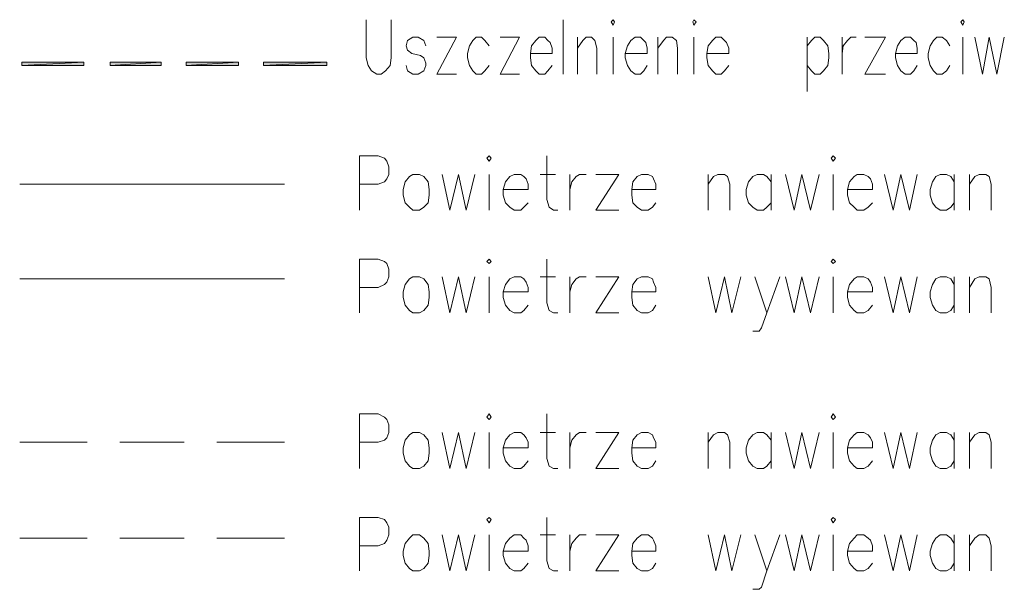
# Model space of a CAD drawing. Header units: inches. Extents: x 1504 to 12593, y -807 to 3183.
# Tile 257 of 271: x 8098 to 8480, y 1696 to 1917. Entities that reach past the tile are written whole.
import ezdxf

# ---------------------------------------------------------------- set-up
doc = ezdxf.new("R2010")
doc.units = ezdxf.units.IN
doc.header["$MEASUREMENT"] = 0
doc.layers.add('at_Entity', color=7, linetype='Continuous')
doc.layers.add('at_Solid', color=7, linetype='Continuous')

msp = doc.modelspace()

# ---------------------------------------------------------------- hatches: boundary and pattern name
at = {"layer": 'at_Solid', "lineweight": 15}
for points in [[(8122.88, 1899.28), (8122.88, 1900.55), (8098.81, 1899.28)], [(8122.88, 1900.55), (8098.81, 1899.28), (8098.81, 1900.55)], [(8152.88, 1899.28), (8152.88, 1900.55), (8133.02, 1899.28)], [(8152.88, 1900.55), (8133.02, 1899.28), (8133.02, 1900.55)], [(8182.87, 1899.28), (8182.87, 1900.55), (8162.59, 1899.28)], [(8182.87, 1900.55), (8162.59, 1899.28), (8162.59, 1900.55)], [(8217.08, 1899.28), (8217.08, 1900.55), (8192.58, 1899.28)], [(8217.08, 1900.55), (8192.58, 1899.28), (8192.58, 1900.55)]]:
    msp.add_hatch(color=7, dxfattribs=at).paths.add_polyline_path(points)

# ---------------------------------------------------------------- linework, layer by layer
at = {"layer": 'at_Entity', "color": 7, "lineweight": 15}
for p, q in [((8232.29, 1917.02), (8232.29, 1902.24)), ((8242, 1902.24), (8242, 1917.02)), ((8308.74, 1895.9), (8308.74, 1917.02)), ((8328.17, 1917.02), (8327.33, 1916.18)), ((8328.59, 1916.18), (8328.17, 1917.02)), ((8359.43, 1917.02), (8359, 1916.18)), ((8360.28, 1916.18), (8359.43, 1917.02)), ((8463.76, 1917.02), (8462.92, 1916.18)), ((8464.19, 1916.18), (8463.76, 1917.02)), ((8327.33, 1916.18), (8328.17, 1914.91)), ((8328.17, 1914.91), (8328.59, 1916.18)), ((8359, 1916.18), (8359.43, 1914.91)), ((8359.43, 1914.91), (8360.28, 1916.18)), ((8462.92, 1916.18), (8463.76, 1914.91)), ((8463.76, 1914.91), (8464.19, 1916.18)), ((8250.45, 1910.26), (8248.34, 1908.99)), ((8252.56, 1910.26), (8250.45, 1910.26)), ((8254.68, 1908.99), (8252.56, 1910.26)), ((8259.74, 1910.26), (8267.35, 1910.26)), ((8267.35, 1910.26), (8259.74, 1895.9)), ((8274.95, 1910.26), (8273.68, 1908.99)), ((8277.06, 1910.26), (8274.95, 1910.26)), ((8278.33, 1908.99), (8277.06, 1910.26)), ((8284.24, 1910.26), (8291.85, 1910.26)), ((8291.85, 1910.26), (8284.24, 1895.9)), ((8299.45, 1910.26), (8298.18, 1908.99)), ((8301.56, 1910.26), (8299.45, 1910.26)), ((8302.83, 1908.99), (8301.56, 1910.26)), ((8314.23, 1895.9), (8314.23, 1910.26)), ((8316.34, 1908.99), (8317.62, 1910.26)), ((8317.62, 1910.26), (8319.72, 1910.26)), ((8319.72, 1910.26), (8320.99, 1908.99)), ((8328.17, 1910.26), (8328.17, 1895.9)), ((8336.62, 1910.26), (8334.93, 1908.99)), ((8338.73, 1910.26), (8336.62, 1910.26)), ((8340, 1908.99), (8338.73, 1910.26)), ((8345.49, 1895.9), (8345.49, 1910.26)), ((8347.6, 1908.99), (8348.87, 1910.26)), ((8348.87, 1910.26), (8350.98, 1910.26)), ((8350.98, 1910.26), (8352.67, 1908.99)), ((8359.43, 1910.26), (8359.43, 1895.9)), ((8367.88, 1910.26), (8366.61, 1908.99)), ((8369.99, 1910.26), (8367.88, 1910.26)), ((8371.26, 1908.99), (8369.99, 1910.26)), ((8403.36, 1910.26), (8403.36, 1889.14)), ((8405.05, 1908.99), (8406.32, 1910.26)), ((8406.32, 1910.26), (8408.43, 1910.26)), ((8408.43, 1910.26), (8409.69, 1908.99)), ((8416.88, 1895.9), (8416.88, 1910.26)), ((8418.99, 1908.99), (8420.25, 1910.26)), ((8420.25, 1910.26), (8422.37, 1910.26)), ((8425.75, 1910.26), (8433.77, 1910.26)), ((8433.77, 1910.26), (8425.75, 1895.9)), ((8441.37, 1910.26), (8439.68, 1908.99)), ((8443.49, 1910.26), (8441.37, 1910.26)), ((8444.76, 1908.99), (8443.49, 1910.26)), ((8453.63, 1910.26), (8452.36, 1908.99)), ((8455.74, 1910.26), (8453.63, 1910.26)), ((8457.42, 1908.99), (8455.74, 1910.26)), ((8463.76, 1910.26), (8463.76, 1895.9)), ((8468.41, 1910.26), (8471.37, 1895.9)), ((8471.37, 1895.9), (8473.9, 1910.26)), ((8473.9, 1910.26), (8476.86, 1895.9)), ((8476.86, 1895.9), (8479.82, 1910.26)), ((8248.34, 1908.99), (8247.91, 1906.88)), ((8247.91, 1906.88), (8248.34, 1905.19)), ((8255.52, 1906.88), (8254.68, 1908.99)), ((8272.42, 1906.88), (8271.57, 1903.92)), ((8273.68, 1908.99), (8272.42, 1906.88)), ((8280.02, 1906.88), (8278.33, 1908.99)), ((8296.49, 1906.88), (8296.07, 1903.92)), ((8298.18, 1908.99), (8296.49, 1906.88)), ((8303.67, 1908.15), (8302.83, 1908.99)), ((8304.52, 1906.04), (8303.67, 1908.15)), ((8304.52, 1903.92), (8304.52, 1906.04)), ((8314.23, 1906.04), (8316.34, 1908.99)), ((8320.99, 1908.99), (8321.84, 1906.04)), ((8321.84, 1906.04), (8321.84, 1895.9)), ((8333.67, 1906.88), (8332.82, 1903.92)), ((8334.93, 1908.99), (8333.67, 1906.88)), ((8340.85, 1908.15), (8340, 1908.99)), ((8341.26, 1906.04), (8340.85, 1908.15)), ((8341.26, 1903.92), (8341.26, 1906.04)), ((8345.49, 1906.04), (8347.6, 1908.99)), ((8352.67, 1908.99), (8353.1, 1906.04)), ((8353.1, 1906.04), (8353.1, 1895.9)), ((8364.92, 1906.88), (8364.5, 1903.92)), ((8366.61, 1908.99), (8364.92, 1906.88)), ((8372.1, 1908.15), (8371.26, 1908.99)), ((8372.95, 1906.04), (8372.1, 1908.15)), ((8372.95, 1903.92), (8372.95, 1906.04)), ((8403.36, 1906.88), (8405.05, 1908.99)), ((8409.69, 1908.99), (8411.39, 1906.88)), ((8411.39, 1906.88), (8411.81, 1903.92)), ((8416.88, 1903.92), (8417.3, 1906.88)), ((8417.3, 1906.88), (8418.99, 1908.99)), ((8438.42, 1906.88), (8437.58, 1903.92)), ((8439.68, 1908.99), (8438.42, 1906.88)), ((8445.6, 1908.15), (8444.76, 1908.99)), ((8446.02, 1906.04), (8445.6, 1908.15)), ((8446.02, 1903.92), (8446.02, 1906.04)), ((8451.09, 1906.88), (8450.24, 1903.92)), ((8452.36, 1908.99), (8451.09, 1906.88)), ((8458.7, 1906.88), (8457.42, 1908.99)), ((8232.29, 1902.24), (8233.13, 1899.28)), ((8241.58, 1899.28), (8242, 1902.24)), ((8248.34, 1905.19), (8250.03, 1903.92)), ((8250.03, 1903.92), (8253.41, 1903.08)), ((8253.41, 1903.08), (8254.68, 1902.24)), ((8254.68, 1902.24), (8255.52, 1900.12)), ((8271.57, 1903.92), (8271.57, 1902.24)), ((8271.57, 1902.24), (8272.42, 1899.28)), ((8296.07, 1903.92), (8304.52, 1903.92)), ((8296.07, 1903.92), (8296.07, 1902.24)), ((8296.07, 1902.24), (8296.49, 1899.28)), ((8332.82, 1903.92), (8341.26, 1903.92)), ((8332.82, 1903.92), (8332.82, 1902.24)), ((8332.82, 1902.24), (8333.67, 1899.28)), ((8364.5, 1903.92), (8372.95, 1903.92)), ((8364.5, 1903.92), (8364.5, 1902.24)), ((8364.5, 1902.24), (8364.92, 1899.28)), ((8411.81, 1902.24), (8411.39, 1899.28)), ((8411.81, 1903.92), (8411.81, 1902.24)), ((8437.58, 1903.92), (8446.02, 1903.92)), ((8437.58, 1903.92), (8437.58, 1902.24)), ((8437.58, 1902.24), (8438.42, 1899.28)), ((8450.24, 1903.92), (8450.24, 1902.24)), ((8450.24, 1902.24), (8451.09, 1899.28)), ((8122.88, 1900.55), (8098.81, 1899.28)), ((8122.88, 1900.55), (8098.81, 1899.28)), ((8098.81, 1899.28), (8098.81, 1900.55)), ((8098.81, 1900.55), (8122.88, 1900.55)), ((8098.81, 1899.28), (8098.81, 1900.55)), ((8098.81, 1899.28), (8122.88, 1899.28)), ((8122.88, 1899.28), (8122.88, 1900.55)), ((8152.88, 1900.55), (8133.02, 1899.28)), ((8152.88, 1900.55), (8133.02, 1899.28)), ((8133.02, 1899.28), (8133.02, 1900.55)), ((8133.02, 1900.55), (8152.88, 1900.55)), ((8133.02, 1899.28), (8152.88, 1899.28)), ((8152.88, 1899.28), (8152.88, 1900.55)), ((8182.87, 1900.55), (8162.59, 1899.28)), ((8182.87, 1900.55), (8162.59, 1899.28)), ((8162.59, 1899.28), (8162.59, 1900.55)), ((8162.59, 1900.55), (8182.87, 1900.55)), ((8162.59, 1899.28), (8182.87, 1899.28)), ((8182.87, 1899.28), (8182.87, 1900.55)), ((8217.08, 1900.55), (8192.58, 1899.28)), ((8217.08, 1900.55), (8192.58, 1899.28)), ((8192.58, 1899.28), (8192.58, 1900.55)), ((8192.58, 1900.55), (8217.08, 1900.55)), ((8192.58, 1899.28), (8217.08, 1899.28)), ((8217.08, 1899.28), (8217.08, 1900.55)), ((8233.13, 1899.28), (8234.4, 1897.17)), ((8239.89, 1897.17), (8241.58, 1899.28)), ((8248.34, 1897.17), (8247.91, 1899.28)), ((8255.52, 1899.28), (8254.68, 1897.17)), ((8255.52, 1900.12), (8255.52, 1899.28)), ((8272.42, 1899.28), (8273.68, 1897.17)), ((8278.33, 1897.17), (8280.02, 1899.28)), ((8296.49, 1899.28), (8298.18, 1897.17)), ((8302.83, 1897.17), (8304.52, 1899.28)), ((8333.67, 1899.28), (8334.93, 1897.17)), ((8340, 1897.17), (8341.26, 1899.28)), ((8364.92, 1899.28), (8366.61, 1897.17)), ((8371.26, 1897.17), (8372.95, 1899.28)), ((8405.05, 1897.17), (8403.36, 1899.28)), ((8411.39, 1899.28), (8409.69, 1897.17)), ((8438.42, 1899.28), (8439.68, 1897.17)), ((8444.76, 1897.17), (8446.02, 1899.28)), ((8451.09, 1899.28), (8452.36, 1897.17)), ((8457.42, 1897.17), (8458.7, 1899.28)), ((8234.4, 1897.17), (8236.51, 1895.9)), ((8236.51, 1895.9), (8238.2, 1895.9)), ((8238.2, 1895.9), (8239.89, 1897.17)), ((8250.45, 1895.9), (8248.34, 1897.17)), ((8252.56, 1895.9), (8250.45, 1895.9)), ((8254.68, 1897.17), (8252.56, 1895.9)), ((8259.74, 1895.9), (8267.35, 1895.9)), ((8273.68, 1897.17), (8274.95, 1895.9)), ((8274.95, 1895.9), (8277.06, 1895.9)), ((8277.06, 1895.9), (8278.33, 1897.17)), ((8284.24, 1895.9), (8291.85, 1895.9)), ((8298.18, 1897.17), (8299.45, 1895.9)), ((8299.45, 1895.9), (8301.56, 1895.9)), ((8301.56, 1895.9), (8302.83, 1897.17)), ((8334.93, 1897.17), (8336.62, 1895.9)), ((8336.62, 1895.9), (8338.73, 1895.9)), ((8338.73, 1895.9), (8340, 1897.17)), ((8366.61, 1897.17), (8367.88, 1895.9)), ((8367.88, 1895.9), (8369.99, 1895.9)), ((8369.99, 1895.9), (8371.26, 1897.17)), ((8406.32, 1895.9), (8405.05, 1897.17)), ((8408.43, 1895.9), (8406.32, 1895.9)), ((8409.69, 1897.17), (8408.43, 1895.9)), ((8425.75, 1895.9), (8433.77, 1895.9)), ((8439.68, 1897.17), (8441.37, 1895.9)), ((8441.37, 1895.9), (8443.49, 1895.9)), ((8443.49, 1895.9), (8444.76, 1897.17)), ((8452.36, 1897.17), (8453.63, 1895.9)), ((8453.63, 1895.9), (8455.74, 1895.9)), ((8455.74, 1895.9), (8457.42, 1897.17)), ((8229.75, 1843.1), (8229.75, 1864.22)), ((8229.75, 1864.22), (8236.93, 1864.22)), ((8236.93, 1864.22), (8239.47, 1863.37)), ((8280.02, 1864.22), (8279.17, 1863.37)), ((8280.86, 1863.37), (8280.02, 1864.22)), ((8302.41, 1864.22), (8302.41, 1847.32)), ((8413.5, 1864.22), (8412.66, 1863.37)), ((8414.34, 1863.37), (8413.5, 1864.22)), ((8239.47, 1863.37), (8240.31, 1862.11)), ((8240.31, 1862.11), (8241.16, 1859.99)), ((8241.16, 1859.99), (8241.16, 1857.04)), ((8279.17, 1863.37), (8280.02, 1862.11)), ((8280.02, 1862.11), (8280.86, 1863.37)), ((8412.66, 1863.37), (8413.5, 1862.11)), ((8413.5, 1862.11), (8414.34, 1863.37)), ((8241.16, 1857.04), (8240.31, 1855.35)), ((8249.19, 1856.19), (8247.49, 1854.08)), ((8250.45, 1857.04), (8249.19, 1856.19)), ((8252.99, 1857.04), (8250.45, 1857.04)), ((8254.68, 1856.19), (8252.99, 1857.04)), ((8256.37, 1854.08), (8254.68, 1856.19)), ((8261.86, 1857.04), (8264.81, 1843.1)), ((8264.81, 1843.1), (8268.19, 1857.04)), ((8268.19, 1857.04), (8271.15, 1843.1)), ((8271.15, 1843.1), (8274.53, 1857.04)), ((8280.02, 1857.04), (8280.02, 1843.1)), ((8288.04, 1856.19), (8286.35, 1854.08)), ((8289.73, 1857.04), (8288.04, 1856.19)), ((8292.27, 1857.04), (8289.73, 1857.04)), ((8293.54, 1856.19), (8292.27, 1857.04)), ((8294.38, 1855.35), (8293.54, 1856.19)), ((8299.87, 1857.04), (8305.78, 1857.04)), ((8311.28, 1843.1), (8311.28, 1857.04)), ((8312.12, 1854.08), (8313.81, 1856.19)), ((8313.81, 1856.19), (8315.08, 1857.04)), ((8315.08, 1857.04), (8317.62, 1857.04)), ((8321.41, 1857.04), (8330.28, 1857.04)), ((8330.28, 1857.04), (8321.41, 1843.1)), ((8337.46, 1856.19), (8335.77, 1854.08)), ((8339.16, 1857.04), (8337.46, 1856.19)), ((8341.69, 1857.04), (8339.16, 1857.04)), ((8343.38, 1856.19), (8341.69, 1857.04)), ((8343.8, 1855.35), (8343.38, 1856.19)), ((8364.92, 1843.1), (8364.92, 1857.04)), ((8364.92, 1853.24), (8367.03, 1856.19)), ((8367.03, 1856.19), (8368.72, 1857.04)), ((8368.72, 1857.04), (8371.26, 1857.04)), ((8371.26, 1857.04), (8372.53, 1856.19)), ((8372.53, 1856.19), (8373.37, 1853.24)), ((8382.24, 1856.19), (8380.55, 1854.08)), ((8383.93, 1857.04), (8382.24, 1856.19)), ((8386.46, 1857.04), (8383.93, 1857.04)), ((8387.73, 1856.19), (8386.46, 1857.04)), ((8389.42, 1854.08), (8387.73, 1856.19)), ((8389.42, 1857.04), (8389.42, 1843.1)), ((8394.91, 1857.04), (8398.29, 1843.1)), ((8398.29, 1843.1), (8401.25, 1857.04)), ((8401.25, 1857.04), (8404.63, 1843.1)), ((8404.63, 1843.1), (8408.01, 1857.04)), ((8413.5, 1857.04), (8413.5, 1843.1)), ((8421.53, 1856.19), (8419.83, 1854.08)), ((8422.79, 1857.04), (8421.53, 1856.19)), ((8425.32, 1857.04), (8422.79, 1857.04)), ((8427.01, 1856.19), (8425.32, 1857.04)), ((8427.86, 1855.35), (8427.01, 1856.19)), ((8433.35, 1857.04), (8436.73, 1843.1)), ((8436.73, 1843.1), (8439.68, 1857.04)), ((8439.68, 1857.04), (8443.06, 1843.1)), ((8443.06, 1843.1), (8446.02, 1857.04)), ((8453.2, 1856.19), (8451.94, 1854.08)), ((8454.89, 1857.04), (8453.2, 1856.19)), ((8457.42, 1857.04), (8454.89, 1857.04)), ((8459.11, 1856.19), (8457.42, 1857.04)), ((8460.38, 1854.08), (8459.11, 1856.19)), ((8460.38, 1857.04), (8460.38, 1843.1)), ((8466.3, 1843.1), (8466.3, 1857.04)), ((8466.3, 1853.24), (8468.41, 1856.19)), ((8468.41, 1856.19), (8470.1, 1857.04)), ((8470.1, 1857.04), (8472.63, 1857.04)), ((8472.63, 1857.04), (8473.9, 1856.19)), ((8473.9, 1856.19), (8474.75, 1853.24)), ((8236.93, 1853.24), (8229.75, 1853.24)), ((8239.47, 1854.08), (8236.93, 1853.24)), ((8240.31, 1855.35), (8239.47, 1854.08)), ((8247.49, 1854.08), (8246.65, 1851.12)), ((8256.79, 1851.12), (8256.37, 1854.08)), ((8286.35, 1854.08), (8285.51, 1851.12)), ((8295.22, 1853.24), (8294.38, 1855.35)), ((8295.22, 1851.12), (8295.22, 1853.24)), ((8311.28, 1851.12), (8312.12, 1854.08)), ((8335.77, 1854.08), (8335.36, 1851.12)), ((8344.64, 1853.24), (8343.8, 1855.35)), ((8344.64, 1851.12), (8344.64, 1853.24)), ((8373.37, 1853.24), (8373.37, 1843.1)), ((8380.55, 1854.08), (8379.71, 1851.12)), ((8419.83, 1854.08), (8418.99, 1851.12)), ((8428.71, 1853.24), (8427.86, 1855.35)), ((8428.71, 1851.12), (8428.71, 1853.24)), ((8451.94, 1854.08), (8451.09, 1851.12)), ((8474.75, 1853.24), (8474.75, 1843.1)), ((8246.65, 1851.12), (8246.65, 1849.01)), ((8246.65, 1849.01), (8247.49, 1846.05)), ((8256.37, 1846.05), (8256.79, 1849.01)), ((8256.79, 1849.01), (8256.79, 1851.12)), ((8285.51, 1851.12), (8295.22, 1851.12)), ((8285.51, 1851.12), (8285.51, 1849.01)), ((8285.51, 1849.01), (8286.35, 1846.05)), ((8335.36, 1851.12), (8344.64, 1851.12)), ((8335.36, 1851.12), (8335.36, 1849.01)), ((8335.36, 1849.01), (8335.77, 1846.05)), ((8379.71, 1851.12), (8379.71, 1849.01)), ((8379.71, 1849.01), (8380.55, 1846.05)), ((8418.99, 1851.12), (8428.71, 1851.12)), ((8418.99, 1851.12), (8418.99, 1849.01)), ((8418.99, 1849.01), (8419.83, 1846.05)), ((8451.09, 1851.12), (8451.09, 1849.01)), ((8451.09, 1849.01), (8451.94, 1846.05)), ((8247.49, 1846.05), (8249.19, 1844.37)), ((8249.19, 1844.37), (8250.45, 1843.1)), ((8252.99, 1843.1), (8254.68, 1844.37)), ((8254.68, 1844.37), (8256.37, 1846.05)), ((8286.35, 1846.05), (8288.04, 1844.37)), ((8288.04, 1844.37), (8289.73, 1843.1)), ((8292.27, 1843.1), (8293.54, 1844.37)), ((8293.54, 1844.37), (8295.22, 1846.05)), ((8302.41, 1847.32), (8303.25, 1844.37)), ((8303.25, 1844.37), (8304.94, 1843.1)), ((8335.77, 1846.05), (8337.46, 1844.37)), ((8337.46, 1844.37), (8339.16, 1843.1)), ((8341.69, 1843.1), (8343.38, 1844.37)), ((8343.38, 1844.37), (8344.64, 1846.05)), ((8380.55, 1846.05), (8382.24, 1844.37)), ((8382.24, 1844.37), (8383.93, 1843.1)), ((8386.46, 1843.1), (8387.73, 1844.37)), ((8387.73, 1844.37), (8389.42, 1846.05)), ((8419.83, 1846.05), (8421.53, 1844.37)), ((8421.53, 1844.37), (8422.79, 1843.1)), ((8425.32, 1843.1), (8427.01, 1844.37)), ((8427.01, 1844.37), (8428.71, 1846.05)), ((8451.94, 1846.05), (8453.2, 1844.37)), ((8453.2, 1844.37), (8454.89, 1843.1)), ((8457.42, 1843.1), (8459.11, 1844.37)), ((8459.11, 1844.37), (8460.38, 1846.05)), ((8250.45, 1843.1), (8252.99, 1843.1)), ((8289.73, 1843.1), (8292.27, 1843.1)), ((8304.94, 1843.1), (8306.63, 1843.1)), ((8321.41, 1843.1), (8330.28, 1843.1)), ((8339.16, 1843.1), (8341.69, 1843.1)), ((8383.93, 1843.1), (8386.46, 1843.1)), ((8422.79, 1843.1), (8425.32, 1843.1)), ((8454.89, 1843.1), (8457.42, 1843.1)), ((8229.75, 1803.39), (8229.75, 1824.09)), ((8229.75, 1824.09), (8236.93, 1824.09)), ((8236.93, 1824.09), (8239.47, 1823.25)), ((8239.47, 1823.25), (8240.31, 1822.4)), ((8240.31, 1822.4), (8241.16, 1820.29)), ((8280.02, 1824.09), (8279.17, 1823.25)), ((8279.17, 1823.25), (8280.02, 1822.4)), ((8280.86, 1823.25), (8280.02, 1824.09)), ((8280.02, 1822.4), (8280.86, 1823.25)), ((8302.41, 1824.09), (8302.41, 1807.2)), ((8413.5, 1824.09), (8412.66, 1823.25)), ((8412.66, 1823.25), (8413.5, 1822.4)), ((8414.34, 1823.25), (8413.5, 1824.09)), ((8413.5, 1822.4), (8414.34, 1823.25)), ((8241.16, 1820.29), (8241.16, 1817.33)), ((8239.47, 1814.38), (8236.93, 1813.11)), ((8240.31, 1815.22), (8239.47, 1814.38)), ((8241.16, 1817.33), (8240.31, 1815.22)), ((8247.49, 1814.38), (8246.65, 1811.42)), ((8249.19, 1816.49), (8247.49, 1814.38)), ((8250.45, 1817.33), (8249.19, 1816.49)), ((8252.99, 1817.33), (8250.45, 1817.33)), ((8254.68, 1816.49), (8252.99, 1817.33)), ((8256.37, 1814.38), (8254.68, 1816.49)), ((8256.79, 1811.42), (8256.37, 1814.38)), ((8261.86, 1817.33), (8264.81, 1803.39)), ((8264.81, 1803.39), (8268.19, 1817.33)), ((8268.19, 1817.33), (8271.15, 1803.39)), ((8271.15, 1803.39), (8274.53, 1817.33)), ((8280.02, 1817.33), (8280.02, 1803.39)), ((8286.35, 1814.38), (8285.51, 1811.42)), ((8288.04, 1816.49), (8286.35, 1814.38)), ((8289.73, 1817.33), (8288.04, 1816.49)), ((8292.27, 1817.33), (8289.73, 1817.33)), ((8293.54, 1816.49), (8292.27, 1817.33)), ((8294.38, 1815.22), (8293.54, 1816.49)), ((8295.22, 1813.11), (8294.38, 1815.22)), ((8299.87, 1817.33), (8305.78, 1817.33)), ((8311.28, 1803.39), (8311.28, 1817.33)), ((8311.28, 1811.42), (8312.12, 1814.38)), ((8312.12, 1814.38), (8313.81, 1816.49)), ((8313.81, 1816.49), (8315.08, 1817.33)), ((8315.08, 1817.33), (8317.62, 1817.33)), ((8321.41, 1817.33), (8330.28, 1817.33)), ((8330.28, 1817.33), (8321.41, 1803.39)), ((8335.77, 1814.38), (8335.36, 1811.42)), ((8337.46, 1816.49), (8335.77, 1814.38)), ((8339.16, 1817.33), (8337.46, 1816.49)), ((8341.69, 1817.33), (8339.16, 1817.33)), ((8343.38, 1816.49), (8341.69, 1817.33)), ((8343.8, 1815.22), (8343.38, 1816.49)), ((8344.64, 1813.11), (8343.8, 1815.22)), ((8364.92, 1817.33), (8367.88, 1803.39)), ((8367.88, 1803.39), (8371.26, 1817.33)), ((8371.26, 1817.33), (8374.21, 1803.39)), ((8374.21, 1803.39), (8377.59, 1817.33)), ((8383.09, 1817.33), (8387.73, 1803.39)), ((8387.73, 1803.39), (8392.8, 1817.33)), ((8394.91, 1817.33), (8398.29, 1803.39)), ((8398.29, 1803.39), (8401.25, 1817.33)), ((8401.25, 1817.33), (8404.63, 1803.39)), ((8404.63, 1803.39), (8408.01, 1817.33)), ((8413.5, 1817.33), (8413.5, 1803.39)), ((8419.83, 1814.38), (8418.99, 1811.42)), ((8421.53, 1816.49), (8419.83, 1814.38)), ((8422.79, 1817.33), (8421.53, 1816.49)), ((8425.32, 1817.33), (8422.79, 1817.33)), ((8427.01, 1816.49), (8425.32, 1817.33)), ((8427.86, 1815.22), (8427.01, 1816.49)), ((8428.71, 1813.11), (8427.86, 1815.22)), ((8433.35, 1817.33), (8436.73, 1803.39)), ((8436.73, 1803.39), (8439.68, 1817.33)), ((8439.68, 1817.33), (8443.06, 1803.39)), ((8443.06, 1803.39), (8446.02, 1817.33)), ((8451.94, 1814.38), (8451.09, 1811.42)), ((8453.2, 1816.49), (8451.94, 1814.38)), ((8454.89, 1817.33), (8453.2, 1816.49)), ((8457.42, 1817.33), (8454.89, 1817.33)), ((8459.11, 1816.49), (8457.42, 1817.33)), ((8460.38, 1814.38), (8459.11, 1816.49)), ((8460.38, 1817.33), (8460.38, 1803.39)), ((8466.3, 1803.39), (8466.3, 1817.33)), ((8466.3, 1813.11), (8468.41, 1816.49)), ((8468.41, 1816.49), (8470.1, 1817.33)), ((8470.1, 1817.33), (8472.63, 1817.33)), ((8472.63, 1817.33), (8473.9, 1816.49)), ((8473.9, 1816.49), (8474.75, 1813.11)), ((8236.93, 1813.11), (8229.75, 1813.11)), ((8246.65, 1811.42), (8246.65, 1809.31)), ((8256.79, 1809.31), (8256.79, 1811.42)), ((8285.51, 1811.42), (8295.22, 1811.42)), ((8285.51, 1811.42), (8285.51, 1809.31)), ((8295.22, 1811.42), (8295.22, 1813.11)), ((8335.36, 1811.42), (8344.64, 1811.42)), ((8335.36, 1811.42), (8335.36, 1809.31)), ((8344.64, 1811.42), (8344.64, 1813.11)), ((8418.99, 1811.42), (8428.71, 1811.42)), ((8418.99, 1811.42), (8418.99, 1809.31)), ((8428.71, 1811.42), (8428.71, 1813.11)), ((8451.09, 1811.42), (8451.09, 1809.31)), ((8474.75, 1813.11), (8474.75, 1803.39)), ((8246.65, 1809.31), (8247.49, 1806.35)), ((8247.49, 1806.35), (8249.19, 1804.24)), ((8254.68, 1804.24), (8256.37, 1806.35)), ((8256.37, 1806.35), (8256.79, 1809.31)), ((8285.51, 1809.31), (8286.35, 1806.35)), ((8286.35, 1806.35), (8288.04, 1804.24)), ((8293.54, 1804.24), (8295.22, 1806.35)), ((8302.41, 1807.2), (8303.25, 1804.24)), ((8335.36, 1809.31), (8335.77, 1806.35)), ((8335.77, 1806.35), (8337.46, 1804.24)), ((8343.38, 1804.24), (8344.64, 1806.35)), ((8418.99, 1809.31), (8419.83, 1806.35)), ((8419.83, 1806.35), (8421.53, 1804.24)), ((8427.01, 1804.24), (8428.71, 1806.35)), ((8451.09, 1809.31), (8451.94, 1806.35)), ((8451.94, 1806.35), (8453.2, 1804.24)), ((8459.11, 1804.24), (8460.38, 1806.35)), ((8249.19, 1804.24), (8250.45, 1803.39)), ((8250.45, 1803.39), (8252.99, 1803.39)), ((8252.99, 1803.39), (8254.68, 1804.24)), ((8288.04, 1804.24), (8289.73, 1803.39)), ((8289.73, 1803.39), (8292.27, 1803.39)), ((8292.27, 1803.39), (8293.54, 1804.24)), ((8303.25, 1804.24), (8304.94, 1803.39)), ((8304.94, 1803.39), (8306.63, 1803.39)), ((8321.41, 1803.39), (8330.28, 1803.39)), ((8337.46, 1804.24), (8339.16, 1803.39)), ((8339.16, 1803.39), (8341.69, 1803.39)), ((8341.69, 1803.39), (8343.38, 1804.24)), ((8387.73, 1803.39), (8385.62, 1797.48)), ((8421.53, 1804.24), (8422.79, 1803.39)), ((8422.79, 1803.39), (8425.32, 1803.39)), ((8425.32, 1803.39), (8427.01, 1804.24)), ((8453.2, 1804.24), (8454.89, 1803.39)), ((8454.89, 1803.39), (8457.42, 1803.39)), ((8457.42, 1803.39), (8459.11, 1804.24)), ((8384.77, 1796.21), (8382.24, 1796.21)), ((8385.62, 1797.48), (8384.77, 1796.21)), ((8229.75, 1742.99), (8229.75, 1764.11)), ((8229.75, 1764.11), (8236.93, 1764.11)), ((8236.93, 1764.11), (8239.47, 1762.84)), ((8239.47, 1762.84), (8240.31, 1762)), ((8240.31, 1762), (8241.16, 1759.88)), ((8280.02, 1764.11), (8279.17, 1762.84)), ((8279.17, 1762.84), (8280.02, 1762)), ((8280.86, 1762.84), (8280.02, 1764.11)), ((8280.02, 1762), (8280.86, 1762.84)), ((8302.41, 1764.11), (8302.41, 1746.79)), ((8413.5, 1764.11), (8412.66, 1762.84)), ((8412.66, 1762.84), (8413.5, 1762)), ((8414.34, 1762.84), (8413.5, 1764.11)), ((8413.5, 1762), (8414.34, 1762.84)), ((8241.16, 1756.93), (8240.31, 1754.82)), ((8241.16, 1759.88), (8241.16, 1756.93)), ((8250.45, 1756.93), (8249.19, 1756.08)), ((8252.99, 1756.93), (8250.45, 1756.93)), ((8254.68, 1756.08), (8252.99, 1756.93)), ((8261.86, 1756.93), (8264.81, 1742.99)), ((8264.81, 1742.99), (8268.19, 1756.93)), ((8268.19, 1756.93), (8271.15, 1742.99)), ((8271.15, 1742.99), (8274.53, 1756.93)), ((8280.02, 1756.93), (8280.02, 1742.99)), ((8289.73, 1756.93), (8288.04, 1756.08)), ((8292.27, 1756.93), (8289.73, 1756.93)), ((8293.54, 1756.08), (8292.27, 1756.93)), ((8299.87, 1756.93), (8305.78, 1756.93)), ((8311.28, 1742.99), (8311.28, 1756.93)), ((8313.81, 1756.08), (8315.08, 1756.93)), ((8315.08, 1756.93), (8317.62, 1756.93)), ((8321.41, 1756.93), (8330.28, 1756.93)), ((8330.28, 1756.93), (8321.41, 1742.99)), ((8339.16, 1756.93), (8337.46, 1756.08)), ((8341.69, 1756.93), (8339.16, 1756.93)), ((8343.38, 1756.08), (8341.69, 1756.93)), ((8364.92, 1742.99), (8364.92, 1756.93)), ((8367.03, 1756.08), (8368.72, 1756.93)), ((8368.72, 1756.93), (8371.26, 1756.93)), ((8371.26, 1756.93), (8372.53, 1756.08)), ((8383.93, 1756.93), (8382.24, 1756.08)), ((8386.46, 1756.93), (8383.93, 1756.93)), ((8387.73, 1756.08), (8386.46, 1756.93)), ((8389.42, 1756.93), (8389.42, 1742.99)), ((8394.91, 1756.93), (8398.29, 1742.99)), ((8398.29, 1742.99), (8401.25, 1756.93)), ((8401.25, 1756.93), (8404.63, 1742.99)), ((8404.63, 1742.99), (8408.01, 1756.93)), ((8413.5, 1756.93), (8413.5, 1742.99)), ((8422.79, 1756.93), (8421.53, 1756.08)), ((8425.32, 1756.93), (8422.79, 1756.93)), ((8427.01, 1756.08), (8425.32, 1756.93)), ((8433.35, 1756.93), (8436.73, 1742.99)), ((8436.73, 1742.99), (8439.68, 1756.93)), ((8439.68, 1756.93), (8443.06, 1742.99)), ((8443.06, 1742.99), (8446.02, 1756.93)), ((8454.89, 1756.93), (8453.2, 1756.08)), ((8457.42, 1756.93), (8454.89, 1756.93)), ((8459.11, 1756.08), (8457.42, 1756.93)), ((8460.38, 1756.93), (8460.38, 1742.99)), ((8466.3, 1742.99), (8466.3, 1756.93)), ((8468.41, 1756.08), (8470.1, 1756.93)), ((8470.1, 1756.93), (8472.63, 1756.93)), ((8472.63, 1756.93), (8473.9, 1756.08)), ((8236.93, 1753.13), (8229.75, 1753.13)), ((8239.47, 1753.98), (8236.93, 1753.13)), ((8240.31, 1754.82), (8239.47, 1753.98)), ((8247.49, 1753.98), (8246.65, 1751.01)), ((8249.19, 1756.08), (8247.49, 1753.98)), ((8256.37, 1753.98), (8254.68, 1756.08)), ((8256.79, 1751.01), (8256.37, 1753.98)), ((8286.35, 1753.98), (8285.51, 1751.01)), ((8288.04, 1756.08), (8286.35, 1753.98)), ((8294.38, 1754.82), (8293.54, 1756.08)), ((8295.22, 1753.13), (8294.38, 1754.82)), ((8295.22, 1751.01), (8295.22, 1753.13)), ((8311.28, 1751.01), (8312.12, 1753.98)), ((8312.12, 1753.98), (8313.81, 1756.08)), ((8335.77, 1753.98), (8335.36, 1751.01)), ((8337.46, 1756.08), (8335.77, 1753.98)), ((8343.8, 1754.82), (8343.38, 1756.08)), ((8344.64, 1753.13), (8343.8, 1754.82)), ((8344.64, 1751.01), (8344.64, 1753.13)), ((8364.92, 1753.13), (8367.03, 1756.08)), ((8372.53, 1756.08), (8373.37, 1753.13)), ((8373.37, 1753.13), (8373.37, 1742.99)), ((8380.55, 1753.98), (8379.71, 1751.01)), ((8382.24, 1756.08), (8380.55, 1753.98)), ((8389.42, 1753.98), (8387.73, 1756.08)), ((8419.83, 1753.98), (8418.99, 1751.01)), ((8421.53, 1756.08), (8419.83, 1753.98)), ((8427.86, 1754.82), (8427.01, 1756.08)), ((8428.71, 1753.13), (8427.86, 1754.82)), ((8428.71, 1751.01), (8428.71, 1753.13)), ((8451.94, 1753.98), (8451.09, 1751.01)), ((8453.2, 1756.08), (8451.94, 1753.98)), ((8460.38, 1753.98), (8459.11, 1756.08)), ((8466.3, 1753.13), (8468.41, 1756.08)), ((8473.9, 1756.08), (8474.75, 1753.13)), ((8474.75, 1753.13), (8474.75, 1742.99)), ((8246.65, 1751.01), (8246.65, 1748.9)), ((8246.65, 1748.9), (8247.49, 1745.95)), ((8256.37, 1745.95), (8256.79, 1748.9)), ((8256.79, 1748.9), (8256.79, 1751.01)), ((8285.51, 1751.01), (8295.22, 1751.01)), ((8285.51, 1751.01), (8285.51, 1748.9)), ((8285.51, 1748.9), (8286.35, 1745.95)), ((8335.36, 1751.01), (8344.64, 1751.01)), ((8335.36, 1751.01), (8335.36, 1748.9)), ((8335.36, 1748.9), (8335.77, 1745.95)), ((8379.71, 1751.01), (8379.71, 1748.9)), ((8379.71, 1748.9), (8380.55, 1745.95)), ((8418.99, 1751.01), (8428.71, 1751.01)), ((8418.99, 1751.01), (8418.99, 1748.9)), ((8418.99, 1748.9), (8419.83, 1745.95)), ((8451.09, 1751.01), (8451.09, 1748.9)), ((8451.09, 1748.9), (8451.94, 1745.95)), ((8247.49, 1745.95), (8249.19, 1743.83)), ((8254.68, 1743.83), (8256.37, 1745.95)), ((8286.35, 1745.95), (8288.04, 1743.83)), ((8293.54, 1743.83), (8295.22, 1745.95)), ((8302.41, 1746.79), (8303.25, 1743.83)), ((8335.77, 1745.95), (8337.46, 1743.83)), ((8343.38, 1743.83), (8344.64, 1745.95)), ((8380.55, 1745.95), (8382.24, 1743.83)), ((8387.73, 1743.83), (8389.42, 1745.95)), ((8419.83, 1745.95), (8421.53, 1743.83)), ((8427.01, 1743.83), (8428.71, 1745.95)), ((8451.94, 1745.95), (8453.2, 1743.83)), ((8459.11, 1743.83), (8460.38, 1745.95)), ((8249.19, 1743.83), (8250.45, 1742.99)), ((8250.45, 1742.99), (8252.99, 1742.99)), ((8252.99, 1742.99), (8254.68, 1743.83)), ((8288.04, 1743.83), (8289.73, 1742.99)), ((8289.73, 1742.99), (8292.27, 1742.99)), ((8292.27, 1742.99), (8293.54, 1743.83)), ((8303.25, 1743.83), (8304.94, 1742.99)), ((8304.94, 1742.99), (8306.63, 1742.99)), ((8321.41, 1742.99), (8330.28, 1742.99)), ((8337.46, 1743.83), (8339.16, 1742.99)), ((8339.16, 1742.99), (8341.69, 1742.99)), ((8341.69, 1742.99), (8343.38, 1743.83)), ((8382.24, 1743.83), (8383.93, 1742.99)), ((8383.93, 1742.99), (8386.46, 1742.99)), ((8386.46, 1742.99), (8387.73, 1743.83)), ((8421.53, 1743.83), (8422.79, 1742.99)), ((8422.79, 1742.99), (8425.32, 1742.99)), ((8425.32, 1742.99), (8427.01, 1743.83)), ((8453.2, 1743.83), (8454.89, 1742.99)), ((8454.89, 1742.99), (8457.42, 1742.99)), ((8457.42, 1742.99), (8459.11, 1743.83)), ((8229.75, 1703.29), (8229.75, 1723.98)), ((8229.75, 1723.98), (8236.93, 1723.98)), ((8236.93, 1723.98), (8239.47, 1723.14)), ((8239.47, 1723.14), (8240.31, 1721.87)), ((8280.02, 1723.98), (8279.17, 1723.14)), ((8279.17, 1723.14), (8280.02, 1721.87)), ((8280.86, 1723.14), (8280.02, 1723.98)), ((8280.02, 1721.87), (8280.86, 1723.14)), ((8302.41, 1723.98), (8302.41, 1707.09)), ((8413.5, 1723.98), (8412.66, 1723.14)), ((8412.66, 1723.14), (8413.5, 1721.87)), ((8414.34, 1723.14), (8413.5, 1723.98)), ((8413.5, 1721.87), (8414.34, 1723.14)), ((8240.31, 1721.87), (8241.16, 1720.18)), ((8241.16, 1720.18), (8241.16, 1717.22)), ((8240.31, 1715.11), (8239.47, 1713.85)), ((8241.16, 1717.22), (8240.31, 1715.11)), ((8249.19, 1715.96), (8247.49, 1713.85)), ((8250.45, 1717.22), (8249.19, 1715.96)), ((8252.99, 1717.22), (8250.45, 1717.22)), ((8254.68, 1715.96), (8252.99, 1717.22)), ((8256.37, 1713.85), (8254.68, 1715.96)), ((8261.86, 1717.22), (8264.81, 1703.29)), ((8264.81, 1703.29), (8268.19, 1717.22)), ((8268.19, 1717.22), (8271.15, 1703.29)), ((8271.15, 1703.29), (8274.53, 1717.22)), ((8280.02, 1717.22), (8280.02, 1703.29)), ((8288.04, 1715.96), (8286.35, 1713.85)), ((8289.73, 1717.22), (8288.04, 1715.96)), ((8292.27, 1717.22), (8289.73, 1717.22)), ((8293.54, 1715.96), (8292.27, 1717.22)), ((8294.38, 1715.11), (8293.54, 1715.96)), ((8295.22, 1713), (8294.38, 1715.11)), ((8299.87, 1717.22), (8305.78, 1717.22)), ((8311.28, 1703.29), (8311.28, 1717.22)), ((8312.12, 1713.85), (8313.81, 1715.96)), ((8313.81, 1715.96), (8315.08, 1717.22)), ((8315.08, 1717.22), (8317.62, 1717.22)), ((8321.41, 1717.22), (8330.28, 1717.22)), ((8330.28, 1717.22), (8321.41, 1703.29)), ((8337.46, 1715.96), (8335.77, 1713.85)), ((8339.16, 1717.22), (8337.46, 1715.96)), ((8341.69, 1717.22), (8339.16, 1717.22)), ((8343.38, 1715.96), (8341.69, 1717.22)), ((8343.8, 1715.11), (8343.38, 1715.96)), ((8344.64, 1713), (8343.8, 1715.11)), ((8364.92, 1717.22), (8367.88, 1703.29)), ((8367.88, 1703.29), (8371.26, 1717.22)), ((8371.26, 1717.22), (8374.21, 1703.29)), ((8374.21, 1703.29), (8377.59, 1717.22)), ((8383.09, 1717.22), (8387.73, 1703.29)), ((8387.73, 1703.29), (8392.8, 1717.22)), ((8394.91, 1717.22), (8398.29, 1703.29)), ((8398.29, 1703.29), (8401.25, 1717.22)), ((8401.25, 1717.22), (8404.63, 1703.29)), ((8404.63, 1703.29), (8408.01, 1717.22)), ((8413.5, 1717.22), (8413.5, 1703.29)), ((8421.53, 1715.96), (8419.83, 1713.85)), ((8422.79, 1717.22), (8421.53, 1715.96)), ((8425.32, 1717.22), (8422.79, 1717.22)), ((8427.01, 1715.96), (8425.32, 1717.22)), ((8427.86, 1715.11), (8427.01, 1715.96)), ((8428.71, 1713), (8427.86, 1715.11)), ((8433.35, 1717.22), (8436.73, 1703.29)), ((8436.73, 1703.29), (8439.68, 1717.22)), ((8439.68, 1717.22), (8443.06, 1703.29)), ((8443.06, 1703.29), (8446.02, 1717.22)), ((8453.2, 1715.96), (8451.94, 1713.85)), ((8454.89, 1717.22), (8453.2, 1715.96)), ((8457.42, 1717.22), (8454.89, 1717.22)), ((8459.11, 1715.96), (8457.42, 1717.22)), ((8460.38, 1713.85), (8459.11, 1715.96)), ((8460.38, 1717.22), (8460.38, 1703.29)), ((8466.3, 1703.29), (8466.3, 1717.22)), ((8466.3, 1713), (8468.41, 1715.96)), ((8468.41, 1715.96), (8470.1, 1717.22)), ((8470.1, 1717.22), (8472.63, 1717.22)), ((8472.63, 1717.22), (8473.9, 1715.96)), ((8473.9, 1715.96), (8474.75, 1713)), ((8236.93, 1713), (8229.75, 1713)), ((8239.47, 1713.85), (8236.93, 1713)), ((8247.49, 1713.85), (8246.65, 1710.89)), ((8246.65, 1710.89), (8246.65, 1709.19)), ((8256.79, 1710.89), (8256.37, 1713.85)), ((8256.79, 1709.19), (8256.79, 1710.89)), ((8286.35, 1713.85), (8285.51, 1710.89)), ((8285.51, 1710.89), (8295.22, 1710.89)), ((8285.51, 1710.89), (8285.51, 1709.19)), ((8295.22, 1710.89), (8295.22, 1713)), ((8311.28, 1710.89), (8312.12, 1713.85)), ((8335.77, 1713.85), (8335.36, 1710.89)), ((8335.36, 1710.89), (8344.64, 1710.89)), ((8335.36, 1710.89), (8335.36, 1709.19)), ((8344.64, 1710.89), (8344.64, 1713)), ((8419.83, 1713.85), (8418.99, 1710.89)), ((8418.99, 1710.89), (8428.71, 1710.89)), ((8418.99, 1710.89), (8418.99, 1709.19)), ((8428.71, 1710.89), (8428.71, 1713)), ((8451.94, 1713.85), (8451.09, 1710.89)), ((8451.09, 1710.89), (8451.09, 1709.19)), ((8474.75, 1713), (8474.75, 1703.29)), ((8246.65, 1709.19), (8247.49, 1706.24)), ((8256.37, 1706.24), (8256.79, 1709.19)), ((8285.51, 1709.19), (8286.35, 1706.24)), ((8302.41, 1707.09), (8303.25, 1704.13)), ((8335.36, 1709.19), (8335.77, 1706.24)), ((8418.99, 1709.19), (8419.83, 1706.24)), ((8451.09, 1709.19), (8451.94, 1706.24)), ((8247.49, 1706.24), (8249.19, 1704.13)), ((8249.19, 1704.13), (8250.45, 1703.29)), ((8250.45, 1703.29), (8252.99, 1703.29)), ((8252.99, 1703.29), (8254.68, 1704.13)), ((8254.68, 1704.13), (8256.37, 1706.24)), ((8286.35, 1706.24), (8288.04, 1704.13)), ((8288.04, 1704.13), (8289.73, 1703.29)), ((8289.73, 1703.29), (8292.27, 1703.29)), ((8292.27, 1703.29), (8293.54, 1704.13)), ((8293.54, 1704.13), (8295.22, 1706.24)), ((8303.25, 1704.13), (8304.94, 1703.29)), ((8304.94, 1703.29), (8306.63, 1703.29)), ((8321.41, 1703.29), (8330.28, 1703.29)), ((8335.77, 1706.24), (8337.46, 1704.13)), ((8337.46, 1704.13), (8339.16, 1703.29)), ((8339.16, 1703.29), (8341.69, 1703.29)), ((8341.69, 1703.29), (8343.38, 1704.13)), ((8343.38, 1704.13), (8344.64, 1706.24)), ((8387.73, 1703.29), (8385.62, 1696.95)), ((8419.83, 1706.24), (8421.53, 1704.13)), ((8421.53, 1704.13), (8422.79, 1703.29)), ((8422.79, 1703.29), (8425.32, 1703.29)), ((8425.32, 1703.29), (8427.01, 1704.13)), ((8427.01, 1704.13), (8428.71, 1706.24)), ((8451.94, 1706.24), (8453.2, 1704.13)), ((8453.2, 1704.13), (8454.89, 1703.29)), ((8454.89, 1703.29), (8457.42, 1703.29)), ((8457.42, 1703.29), (8459.11, 1704.13)), ((8459.11, 1704.13), (8460.38, 1706.24)), ((8384.77, 1696.11), (8382.24, 1696.11)), ((8385.62, 1696.95), (8384.77, 1696.11))]:
    msp.add_line(p, q, dxfattribs=at)
at = {"layer": 'at_Entity', "color": 1, "lineweight": 15}
for p, q in [((8200.61, 1853.24), (8097.96, 1853.24)), ((8124.15, 1753.13), (8097.96, 1753.13)), ((8161.75, 1753.13), (8136.83, 1753.13)), ((8200.61, 1753.13), (8174.42, 1753.13))]:
    msp.add_line(p, q, dxfattribs=at)
at = {"layer": 'at_Entity', "color": 150, "lineweight": 15, "true_color": 0x007eff}
for p, q in [((8200.61, 1816.49), (8097.96, 1816.49)), ((8124.15, 1715.96), (8097.96, 1715.96)), ((8161.75, 1715.96), (8136.83, 1715.96)), ((8200.61, 1715.96), (8174.42, 1715.96))]:
    msp.add_line(p, q, dxfattribs=at)

doc.saveas('drawing.dxf')
